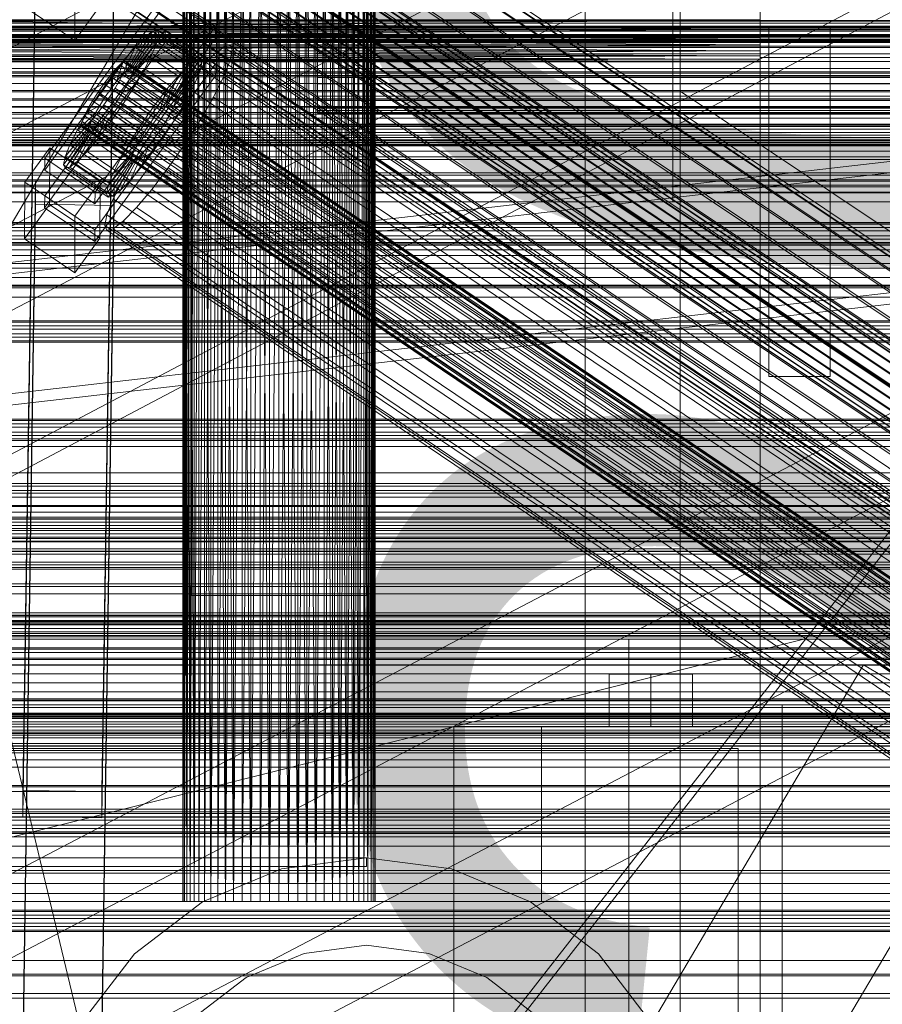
# Model space of a CAD drawing. Header units: millimetres. Extents: x -4738 to 65662, y -68080 to 6847.
# Tile 258 of 656: x -379 to -182, y -34084 to -33858. Entities that reach past the tile are written whole.
import ezdxf

# ---------------------------------------------------------------- set-up
doc = ezdxf.new("R2010")
doc.units = ezdxf.units.MM
for name, color, linetype, lineweight in [('COTAS_O', 1, 'Continuous', 0), ('frontal_briquetadora', 7, 'Continuous', 0), ('frontal_C01', 7, 'Continuous', 0), ('frontal_C02', 7, 'Continuous', 0), ('frontal_C03', 7, 'Continuous', 0), ('frontal_C10', 7, 'Continuous', 0), ('frontal_dosificador', 7, 'Continuous', 0), ('frontal_mezcladora', 7, 'Continuous', 0), ('frontal_secador', 7, 'Continuous', 0)]:
    doc.layers.add(name, color=color, linetype=linetype, lineweight=lineweight)
doc.dimstyles.new('R19_100', dxfattribs={"dimtxt": 250, "dimasz": 150, "dimexe": 150, "dimexo": 80, "dimgap": 100, "dimtad": 1, "dimtih": 1, "dimtoh": 1, "dimdsep": 46, "dimcen": 0.09, "dimadec": 0, "dimazin": 0, "dimtfac": 1, "dimtdec": 4, "dimtofl": 0, "dimtmove": 0, "dimatfit": 3, "dimfxl": 1, "dimtolj": 1, "dimtzin": 0, "dimarcsym": 0})

# ---------------------------------------------------------------- blocks, each defined once
blk = doc.blocks.new('DIM_R30_48')
at = {"layer": 'COTAS_O'}
for p, q in [((-1725, -33700), (-1575, -33655)), ((1725, -33700), (1575, -33655)), ((-1725, -34400), (-1725, -33700)), ((-1725, -33700), (1725, -33700)), ((-1725, -33700), (-1575, -33745)), ((1725, -33700), (1575, -33745)), ((1725, -34400), (1725, -33700))]:
    blk.add_line(p, q, dxfattribs=at)
blk.add_text('3450 O', height=250, dxfattribs=at).set_placement((0, -33600))
blk = doc.blocks.new('DIM_R30_51')
at = {"layer": 'COTAS_O'}
for p, q in [((-650, -33700), (50, -33700)), ((50, -33700), (5, -33850)), ((50, -34900), (50, -33700)), ((50, -33700), (95, -33850)), ((50, -34900), (5, -34750)), ((50, -34900), (95, -34750)), ((-650, -34900), (50, -34900))]:
    blk.add_line(p, q, dxfattribs=at)
blk.add_text('1200 O', height=250, rotation=90, dxfattribs=at).set_placement((-50, -34300))
blk = doc.blocks.new('DIM_R30_52')
at = {"layer": 'COTAS_O'}
for p, q in [((-650, -34200), (-500, -34155)), ((650, -34200), (500, -34155)), ((-650, -34900), (-650, -34200)), ((-650, -34200), (650, -34200)), ((-650, -34200), (-500, -34245)), ((650, -34200), (500, -34245)), ((650, -34900), (650, -34200))]:
    blk.add_line(p, q, dxfattribs=at)
blk.add_text('1300 O', height=250, dxfattribs=at).set_placement((0, -34100))

msp = doc.modelspace()

# ---------------------------------------------------------------- linework, layer by layer
at = {"layer": 'frontal_briquetadora'}
for p, q in [((-340, -33818), (-340, -33990)), ((-300, -33818), (-300, -33990)), ((-430, -33820), (-223.45, -34680)), ((-341.894, -33820), (-342, -34060)), ((-342, -33820), (-342, -34060)), ((-342, -33820), (-341.894, -34060)), ((-341.577, -33820), (-341.894, -34060)), ((-341.894, -33820), (-341.894, -34060)), ((-341.894, -33820), (-341.577, -34060)), ((-341.053, -33820), (-341.577, -34060)), ((-341.577, -33820), (-341.577, -34060)), ((-341.577, -33820), (-341.053, -34060)), ((-340.325, -33820), (-341.053, -34060)), ((-341.053, -33820), (-341.053, -34060)), ((-341.053, -33820), (-340.325, -34060)), ((-339.402, -33820), (-340.325, -34060)), ((-340.325, -33820), (-340.325, -34060)), ((-340.325, -33820), (-339.402, -34060)), ((-338.292, -33820), (-339.402, -34060)), ((-339.402, -33820), (-339.402, -34060)), ((-337.006, -33820), (-338.292, -34060)), ((-338.292, -33820), (-338.292, -34060)), ((-335.556, -33820), (-337.006, -34060)), ((-337.006, -33820), (-337.006, -34060)), ((-337.006, -33820), (-335.556, -34060)), ((-333.957, -33820), (-335.556, -34060)), ((-335.556, -33820), (-335.556, -34060)), ((-332.223, -33820), (-333.957, -34060)), ((-333.957, -34060), (-333.957, -33820)), ((-333.957, -33820), (-332.223, -34060)), ((-330.371, -33820), (-332.223, -34060)), ((-332.223, -34060), (-332.223, -33820)), ((-332.223, -33820), (-330.371, -34060)), ((-328.419, -33820), (-330.371, -34060)), ((-330.371, -34060), (-330.371, -33820)), ((-326.386, -33820), (-328.419, -34060)), ((-328.419, -34060), (-328.419, -33820)), ((-328.419, -33820), (-326.386, -34060)), ((-324.292, -33820), (-326.386, -34060)), ((-326.386, -34060), (-326.386, -33820)), ((-322.156, -33820), (-324.292, -34060)), ((-324.292, -34060), (-324.292, -33820)), ((-324.292, -33820), (-322.156, -34060)), ((-320, -33820), (-322.156, -34060)), ((-322.156, -34060), (-322.156, -33820)), ((-320, -34060), (-320, -33820)), ((-317.844, -33820), (-320, -34060)), ((-317.844, -34060), (-320, -33820)), ((-317.844, -33820), (-317.844, -34060)), ((-317.844, -34060), (-315.708, -33820)), ((-315.708, -34060), (-317.844, -33820)), ((-315.708, -33820), (-315.708, -34060)), ((-315.708, -34060), (-313.614, -33820)), ((-313.614, -34060), (-315.708, -33820)), ((-313.614, -33820), (-313.614, -34060)), ((-313.614, -34060), (-311.581, -33820)), ((-311.581, -34060), (-313.614, -33820)), ((-311.581, -33820), (-311.581, -34060)), ((-311.581, -34060), (-309.629, -33820)), ((-309.629, -33820), (-309.629, -34060)), ((-309.629, -34060), (-307.777, -33820)), ((-307.777, -34060), (-309.629, -33820)), ((-307.777, -33820), (-307.777, -34060)), ((-307.777, -34060), (-306.043, -33820)), ((-306.043, -34060), (-307.777, -33820)), ((-306.043, -33820), (-306.043, -34060)), ((-306.043, -34060), (-304.444, -33820)), ((-304.444, -34060), (-306.043, -33820)), ((-304.444, -33820), (-304.444, -34060)), ((-302.994, -33820), (-304.444, -34060)), ((-302.994, -34060), (-304.444, -33820)), ((-302.994, -33820), (-302.994, -34060)), ((-301.708, -33820), (-302.994, -34060)), ((-301.708, -34060), (-302.994, -33820)), ((-301.708, -33820), (-301.708, -34060)), ((-300.598, -33820), (-301.708, -34060)), ((-300.598, -33820), (-300.598, -34060)), ((-299.675, -33820), (-300.598, -34060)), ((-299.675, -34060), (-300.598, -33820)), ((-299.675, -33820), (-299.675, -34060)), ((-298.947, -33820), (-299.675, -34060)), ((-299.675, -33820), (-298.947, -34060)), ((-298.947, -33820), (-298.947, -34060)), ((-298.423, -33820), (-298.947, -34060)), ((-298.947, -33820), (-298.423, -34060)), ((-298.423, -33820), (-298.423, -34060)), ((-298.106, -33820), (-298.423, -34060)), ((-298.423, -33820), (-298.106, -34060)), ((-298.106, -33820), (-298.106, -34060)), ((-298, -33820), (-298.106, -34060)), ((-298, -33820), (-298, -34060)), ((-210, -33820), (-210, -34060)), ((-210, -34260), (-210, -33820)), ((-210, -34680), (-210, -33820)), ((-210, -33848.563), (-210, -33859.811)), ((-210, -33860.322), (-210, -33849.302)), ((-210, -33853.384), (-210, -34060)), ((-210, -33863.7), (-210, -33854.679)), ((-210, -33855.32), (-210, -33864.056)), ((-210, -33855.985), (-210, -33858.384)), ((-210, -34060), (-210, -33855.985)), ((-210, -33858.384), (-430, -33858.384)), ((-210, -33858.384), (-430, -33860.559)), ((-210, -33860.559), (-430, -33858.384)), ((-210, -33858.384), (-210, -33860.559)), ((-210, -34060), (-210, -33858.384)), ((-210, -33859.811), (-210, -33866.154)), ((-210, -33866.336), (-210, -33860.322)), ((-208, -33860), (-208, -33940)), ((-194, -33860), (-208, -33860)), ((-194, -33940), (-194, -33860)), ((-210, -33860.559), (-430, -33860.559)), ((-210, -33860.559), (-430, -33862.488)), ((-210, -33862.488), (-430, -33860.559)), ((-210, -33862.488), (-430, -33862.488)), ((-210, -33862.488), (-430, -33864.153)), ((-210, -33864.153), (-430, -33862.488)), ((-210, -33860.559), (-210, -33862.488)), ((-210, -33860.559), (-210, -34060)), ((-210, -33862.488), (-210, -33864.153)), ((-210, -33862.488), (-210, -34060)), ((-210, -33864.153), (-430, -33864.153)), ((-210, -33864.153), (-430, -33865.538)), ((-210, -33865.538), (-430, -33864.153)), ((-210, -33867.047), (-210, -33863.7)), ((-210, -33864.056), (-210, -33867.047)), ((-210, -33864.153), (-210, -33865.538)), ((-210, -33864.153), (-210, -34060)), ((-210, -33865.538), (-430, -33865.538)), ((-210, -33865.538), (-430, -33866.629)), ((-210, -33866.629), (-430, -33865.538)), ((-210, -33866.629), (-430, -33866.629)), ((-210, -33866.629), (-430, -33867.416)), ((-210, -33867.416), (-430, -33866.629)), ((-210, -33865.538), (-210, -33866.629)), ((-210, -33865.538), (-210, -34060)), ((-210, -33866.154), (-210, -33866.336)), ((-210, -33866.629), (-210, -33867.416)), ((-210, -33866.629), (-210, -34060)), ((-160, -33867.047), (-210, -33867.047)), ((-210, -33867.416), (-430, -33867.416)), ((-210, -33867.416), (-430, -33867.891)), ((-210, -33867.891), (-430, -33867.416)), ((-210, -33867.891), (-430, -33867.891)), ((-210, -33867.891), (-430, -33868.05)), ((-210, -33868.05), (-430, -33867.891)), ((-210, -33868.05), (-430, -33868.05)), ((-210, -33867.416), (-210, -33867.891)), ((-210, -33867.416), (-210, -34060)), ((-210, -33867.891), (-210, -33868.05)), ((-210, -33867.891), (-210, -34060)), ((-210, -33868.05), (-210, -34060)), ((-210, -33880.454), (-210, -33875.627)), ((-208, -33880.454), (-208, -33875.627)), ((-194, -33880.454), (-194, -33875.627)), ((-210, -33889.153), (-210, -33880.454)), ((-208, -33889.153), (-208, -33880.454)), ((-194, -33889.153), (-194, -33880.454)), ((-210, -33900), (-210, -33889.153)), ((-208, -33900), (-208, -33889.153)), ((-194, -33900), (-194, -33889.153)), ((-208, -33900), (-210, -33900)), ((-210, -33900), (-210, -33910.847)), ((-208, -33900), (-208, -33910.847)), ((184, -33900), (-194, -33900)), ((-194, -33900), (-194, -33910.847)), ((-210, -33910.847), (-210, -33919.546)), ((-208, -33910.847), (-208, -33919.546)), ((-194, -33910.847), (-194, -33919.546)), ((-210, -33919.546), (-210, -33924.373)), ((-208, -33919.546), (-208, -33924.373)), ((-194, -33919.546), (-194, -33924.373)), ((-208, -33940), (-194, -33940)), ((-338.019, -33990), (-340, -33990)), ((-332.47, -33990), (-338.019, -33990)), ((-324.45, -33990), (-332.47, -33990)), ((-315.55, -33990), (-324.45, -33990)), ((-307.53, -33990), (-315.55, -33990)), ((-301.981, -33990), (-307.53, -33990)), ((-300, -33990), (-301.981, -33990)), ((-210, -34060), (-430, -34060)), ((-335.556, -34060), (-430, -34060)), ((-430, -34060), (-333.957, -34060)), ((-337.006, -34060), (-430, -34060)), ((-338.292, -34060), (-430, -34060)), ((-430, -34060), (-332.223, -34060)), ((-339.402, -34060), (-430, -34060)), ((-430, -34060), (-330.371, -34060)), ((-340.325, -34060), (-430, -34060)), ((-430, -34060), (-328.419, -34060)), ((-341.053, -34060), (-430, -34060)), ((-430, -34060), (-326.386, -34060)), ((-430, -34060), (-324.292, -34060)), ((-341.577, -34060), (-430, -34060)), ((-341.894, -34060), (-430, -34060)), ((-430, -34060), (-322.156, -34060)), ((-342, -34060), (-430, -34060)), ((-430, -34060), (-320, -34060)), ((-342, -34060), (-341.894, -34060)), ((-341.894, -34060), (-341.577, -34060)), ((-341.577, -34060), (-341.053, -34060)), ((-341.053, -34060), (-340.325, -34060)), ((-340.325, -34060), (-339.402, -34060)), ((-339.402, -34060), (-338.292, -34060)), ((-338.292, -34060), (-337.006, -34060)), ((-337.006, -34060), (-335.556, -34060)), ((-335.556, -34060), (-333.957, -34060)), ((-333.957, -34060), (-332.223, -34060)), ((-332.223, -34060), (-330.371, -34060)), ((-330.371, -34060), (-328.419, -34060)), ((-328.419, -34060), (-326.386, -34060)), ((-326.386, -34060), (-324.292, -34060)), ((-324.292, -34060), (-322.156, -34060)), ((-322.156, -34060), (-320, -34060)), ((-210, -34060), (-320, -34060)), ((-317.844, -34060), (-320, -34060)), ((-315.708, -34060), (-317.844, -34060)), ((-317.844, -34060), (-210, -34060)), ((-313.614, -34060), (-315.708, -34060)), ((-315.708, -34060), (-210, -34060)), ((-311.581, -34060), (-313.614, -34060)), ((-313.614, -34060), (-210, -34060)), ((-309.629, -34060), (-311.581, -34060)), ((-311.581, -34060), (-210, -34060)), ((-307.777, -34060), (-309.629, -34060)), ((-309.629, -34060), (-210, -34060)), ((-306.043, -34060), (-307.777, -34060)), ((-307.777, -34060), (-210, -34060)), ((-304.444, -34060), (-306.043, -34060)), ((-306.043, -34060), (-210, -34060)), ((-302.994, -34060), (-304.444, -34060)), ((-304.444, -34060), (-210, -34060)), ((-301.708, -34060), (-302.994, -34060)), ((-302.994, -34060), (-210, -34060)), ((-300.598, -34060), (-301.708, -34060)), ((-301.708, -34060), (-210, -34060)), ((-210, -34060), (-300.598, -34060)), ((-299.675, -34060), (-300.598, -34060)), ((-210, -34060), (-299.675, -34060)), ((-298.947, -34060), (-299.675, -34060)), ((-210, -34060), (-298.947, -34060)), ((-298.423, -34060), (-298.947, -34060)), ((-210, -34060), (-298.423, -34060)), ((-298.106, -34060), (-298.423, -34060)), ((-210, -34060), (-298.106, -34060)), ((-298, -34060), (-298.106, -34060)), ((-210, -34060), (-298, -34060)), ((-210, -34060), (-210, -34490)), ((-210, -34260), (-210, -34060)), ((-210, -34060), (-210, -34496)), ((-210, -34060), (-210, -34305))]:
    msp.add_line(p, q, dxfattribs=at)
at = {"layer": 'frontal_C01'}
for p, q in [((-250, -33373.251), (-250, -35948.844)), ((-250, -35953.656), (-250, -33378.064)), ((-228.298, -33666.04), (-228.298, -33928.654)), ((-228.298, -33934.434), (-228.298, -33671.821)), ((-373.501, -33890.064), (-345.969, -33852.21)), ((-345.969, -33852.21), (-334.501, -33859.946)), ((-345.981, -33854.906), (-373.513, -33892.761)), ((-334.513, -33862.643), (-345.981, -33854.906)), ((-334.501, -33859.946), (-362.033, -33897.801)), ((-334.501, -33859.946), (-334.513, -33862.643)), ((980, -33862.304), (-980, -33862.304)), ((-373.539, -33898.692), (-346.008, -33860.838)), ((-354.71, -33869.828), (-350.645, -33862.346)), ((-353.892, -33869.203), (-348.918, -33861.025)), ((-353.378, -33869.079), (-347.835, -33860.764)), ((-353.205, -33869.465), (-347.47, -33861.579)), ((-350.645, -33862.346), (-352.899, -33864.635)), ((-348.918, -33861.025), (-350.645, -33862.346)), ((-350.645, -33862.346), (-340.816, -33868.977)), ((-347.835, -33860.764), (-348.918, -33861.025)), ((-348.918, -33861.025), (-339.088, -33867.656)), ((-347.847, -33863.416), (-347.47, -33861.579)), ((-347.835, -33860.764), (-338.005, -33867.395)), ((-347.47, -33861.579), (-347.835, -33860.764)), ((-347.47, -33861.579), (-337.64, -33868.21)), ((-346.02, -33863.534), (-346.008, -33860.838)), ((-346.008, -33860.838), (-334.539, -33868.574)), ((-346.02, -33863.534), (-373.551, -33901.388)), ((-362.045, -33900.497), (-334.513, -33862.643)), ((-355.777, -33870.913), (-352.899, -33864.635)), ((-352.899, -33864.635), (-355.525, -33867.737)), ((-353.384, -33870.335), (-347.847, -33863.416)), ((-352.899, -33864.635), (-343.069, -33871.266)), ((-348.941, -33866.148), (-347.847, -33863.416)), ((-347.847, -33863.416), (-338.017, -33870.047)), ((-334.551, -33871.27), (-346.02, -33863.534)), ((-332.629, -33864.633), (-334.938, -33866.398)), ((-331.181, -33864.284), (-332.629, -33864.633)), ((-332.629, -33864.633), (-148.32, -33988.968)), ((-330.692, -33865.373), (-331.181, -33864.284)), ((-331.181, -33864.284), (-146.872, -33988.618)), ((-353.902, -33871.63), (-348.941, -33866.148)), ((-350.678, -33869.59), (-348.941, -33866.148)), ((-348.941, -33866.148), (-339.111, -33872.779)), ((-334.938, -33866.398), (-337.95, -33869.458)), ((-334.938, -33866.398), (-150.629, -33990.733)), ((-331.197, -33867.828), (-330.692, -33865.373)), ((-330.692, -33865.373), (-146.383, -33989.708)), ((-334.539, -33868.574), (-362.071, -33906.429)), ((-355.525, -33867.737), (-358.345, -33871.44)), ((-356.348, -33868.723), (-357.415, -33869.808)), ((-357.021, -33872.382), (-355.525, -33867.737)), ((-355.53, -33868.098), (-356.348, -33868.723)), ((-356.348, -33868.723), (-142.549, -34012.952)), ((-355.541, -33870.524), (-355.022, -33869.23)), ((-355.017, -33867.974), (-355.53, -33868.098)), ((-355.53, -33868.098), (-141.731, -34012.326)), ((-355.525, -33867.737), (-345.695, -33874.368)), ((-355.022, -33869.23), (-354.844, -33868.36)), ((-355.022, -33869.23), (-141.224, -34013.458)), ((-354.844, -33868.36), (-355.017, -33867.974)), ((-355.017, -33867.974), (-141.218, -34012.202)), ((-354.844, -33868.36), (-141.045, -34012.589)), ((-354.71, -33869.828), (-353.892, -33869.203)), ((-353.892, -33869.203), (-353.378, -33869.079)), ((-344.062, -33875.834), (-353.892, -33869.203)), ((-343.549, -33875.71), (-353.378, -33869.079)), ((-353.378, -33869.079), (-353.205, -33869.465)), ((-340.816, -33868.977), (-344.88, -33876.46)), ((-339.088, -33867.656), (-344.062, -33875.834)), ((-338.005, -33867.395), (-343.549, -33875.71)), ((-337.64, -33868.21), (-343.376, -33876.097)), ((-343.069, -33871.266), (-340.816, -33868.977)), ((-340.816, -33868.977), (-339.088, -33867.656)), ((-339.088, -33867.656), (-338.005, -33867.395)), ((-337.64, -33868.21), (-338.017, -33870.047)), ((-338.005, -33867.395), (-337.64, -33868.21)), ((-334.539, -33868.574), (-334.551, -33871.27)), ((-332.659, -33871.481), (-331.197, -33867.828)), ((-331.197, -33867.828), (-146.887, -33992.163)), ((-362.083, -33909.125), (-334.551, -33871.27)), ((-358.345, -33871.44), (-361.166, -33875.493)), ((-358.659, -33871.277), (-359.995, -33873.031)), ((-357.415, -33869.808), (-358.659, -33871.277)), ((-358.659, -33871.277), (-144.861, -34015.505)), ((-358.345, -33871.44), (-358.357, -33874.137)), ((-348.515, -33878.072), (-358.345, -33871.44)), ((-357.415, -33869.808), (-143.617, -34014.036)), ((-357.021, -33872.382), (-355.777, -33870.913)), ((-356.363, -33872.155), (-355.541, -33870.524)), ((-355.777, -33870.913), (-354.71, -33869.828)), ((-345.947, -33877.544), (-355.777, -33870.913)), ((-355.541, -33870.524), (-141.742, -34014.753)), ((-354.725, -33873.26), (-350.678, -33869.59)), ((-344.88, -33876.46), (-354.71, -33869.828)), ((-353.384, -33870.335), (-353.902, -33871.63)), ((-353.205, -33869.465), (-353.384, -33870.335)), ((-343.554, -33876.967), (-353.384, -33870.335)), ((-343.376, -33876.097), (-353.205, -33869.465)), ((-352.938, -33873.508), (-350.678, -33869.59)), ((-350.678, -33869.59), (-340.848, -33876.221)), ((-343.069, -33871.266), (-345.947, -33877.544)), ((-345.695, -33874.368), (-343.069, -33871.266)), ((-338.017, -33870.047), (-343.554, -33876.967)), ((-337.95, -33869.458), (-341.461, -33873.605)), ((-338.017, -33870.047), (-339.111, -33872.779)), ((-337.95, -33869.458), (-153.641, -33993.793)), ((-334.981, -33876.083), (-332.659, -33871.481)), ((-332.659, -33871.481), (-148.35, -33995.816)), ((-359.995, -33873.031), (-361.332, -33874.951)), ((-146.196, -34017.26), (-359.995, -33873.031)), ((-358.357, -33874.137), (-357.021, -33872.382)), ((-357.434, -33874.011), (-356.363, -33872.155)), ((-347.191, -33879.013), (-357.021, -33872.382)), ((-356.363, -33872.155), (-142.565, -34016.383)), ((-354.725, -33873.26), (-355.796, -33875.116)), ((-355.796, -33875.116), (-352.938, -33873.508)), ((-355.569, -33877.633), (-352.938, -33873.508)), ((-353.902, -33871.63), (-354.725, -33873.26)), ((-344.895, -33879.891), (-354.725, -33873.26)), ((-344.073, -33878.261), (-353.902, -33871.63)), ((-352.938, -33873.508), (-343.108, -33880.139)), ((-341.461, -33873.605), (-345.231, -33878.556)), ((-339.111, -33872.779), (-344.073, -33878.261)), ((-341.461, -33873.605), (-157.152, -33997.94)), ((-339.111, -33872.779), (-340.848, -33876.221)), ((-361.166, -33875.493), (-363.797, -33879.619)), ((-361.332, -33874.951), (-362.578, -33876.905)), ((-361.332, -33874.951), (-147.533, -34019.179)), ((-359.693, -33876.056), (-361.166, -33875.493)), ((-361.166, -33875.493), (-351.336, -33882.124)), ((-360.939, -33878.011), (-359.693, -33876.056)), ((-360.017, -33877.884), (-358.68, -33875.965)), ((-359.693, -33876.056), (-358.357, -33874.137)), ((-349.863, -33882.687), (-359.693, -33876.056)), ((-358.68, -33875.965), (-357.434, -33874.011)), ((-358.68, -33875.965), (-144.881, -34020.193)), ((-358.357, -33874.137), (-348.527, -33880.768)), ((-357.434, -33874.011), (-143.635, -34018.239)), ((-355.796, -33875.116), (-357.042, -33877.07)), ((-345.966, -33881.747), (-355.796, -33875.116)), ((-348.515, -33878.072), (-345.695, -33874.368)), ((-345.695, -33874.368), (-347.191, -33879.013)), ((-344.062, -33875.834), (-344.88, -33876.46)), ((-343.549, -33875.71), (-344.062, -33875.834)), ((-343.376, -33876.097), (-343.549, -33875.71)), ((-338.003, -33881.32), (-334.981, -33876.083)), ((-334.981, -33876.083), (-150.672, -34000.418)), ((-360.939, -33878.011), (-363.797, -33879.619)), ((-362.578, -33876.905), (-363.648, -33878.761)), ((-362.578, -33876.905), (-148.779, -34021.134)), ((-362.01, -33879.866), (-360.939, -33878.011)), ((-361.352, -33879.639), (-360.017, -33877.884)), ((-351.109, -33884.642), (-360.939, -33878.011)), ((-360.017, -33877.884), (-146.218, -34022.113)), ((-358.39, -33881.686), (-355.569, -33877.633)), ((-357.042, -33877.07), (-358.378, -33878.99)), ((-357.042, -33877.07), (-355.569, -33877.633)), ((-347.212, -33883.701), (-357.042, -33877.07)), ((-355.569, -33877.633), (-345.739, -33884.264)), ((-351.336, -33882.124), (-348.515, -33878.072)), ((-348.527, -33880.768), (-348.515, -33878.072)), ((-345.947, -33877.544), (-347.191, -33879.013)), ((-344.88, -33876.46), (-345.947, -33877.544)), ((-340.848, -33876.221), (-344.895, -33879.891)), ((-344.895, -33879.891), (-344.073, -33878.261)), ((-344.073, -33878.261), (-343.554, -33876.967)), ((-343.554, -33876.967), (-343.376, -33876.097)), ((-340.848, -33876.221), (-343.108, -33880.139)), ((-363.797, -33879.619), (-366.057, -33883.536)), ((-362.01, -33879.866), (-366.057, -33883.536)), ((-364.471, -33880.391), (-364.989, -33881.686)), ((-363.648, -33878.761), (-364.471, -33880.391)), ((-364.471, -33880.391), (-150.672, -34024.62)), ((-363.797, -33879.619), (-353.967, -33886.25)), ((-363.648, -33878.761), (-149.85, -34022.989)), ((-362.833, -33881.497), (-362.01, -33879.866)), ((-362.596, -33881.108), (-361.352, -33879.639)), ((-352.18, -33886.497), (-362.01, -33879.866)), ((-361.352, -33879.639), (-147.554, -34023.867)), ((-358.378, -33878.99), (-359.714, -33880.744)), ((-358.378, -33878.99), (-358.39, -33881.686)), ((-348.548, -33885.621), (-358.378, -33878.99)), ((-345.231, -33878.556), (-349.002, -33883.974)), ((-347.191, -33879.013), (-348.527, -33880.768)), ((-345.966, -33881.747), (-344.895, -33879.891)), ((-343.108, -33880.139), (-345.966, -33881.747)), ((-343.108, -33880.139), (-345.739, -33884.264)), ((-160.922, -34002.891), (-345.231, -33878.556)), ((-363.351, -33882.791), (-368.888, -33889.711)), ((-362.833, -33881.497), (-367.794, -33886.978)), ((-364.989, -33881.686), (-365.168, -33882.556)), ((-365.168, -33882.556), (-364.995, -33882.942)), ((-365.168, -33882.556), (-151.369, -34026.784)), ((-364.995, -33882.942), (-364.482, -33882.818)), ((-364.989, -33881.686), (-151.191, -34025.914)), ((-364.482, -33882.818), (-363.664, -33882.193)), ((-364.482, -33882.818), (-150.683, -34027.046)), ((-360.958, -33882.213), (-363.836, -33888.492)), ((-363.664, -33882.193), (-362.596, -33881.108)), ((-363.664, -33882.193), (-149.865, -34026.421)), ((-363.53, -33883.661), (-363.351, -33882.791)), ((-363.351, -33882.791), (-362.833, -33881.497)), ((-353.521, -33889.422), (-363.351, -33882.791)), ((-353.003, -33888.128), (-362.833, -33881.497)), ((-362.596, -33881.108), (-148.798, -34025.337)), ((-360.958, -33882.213), (-362.025, -33883.298)), ((-359.714, -33880.744), (-361.21, -33885.389)), ((-361.21, -33885.389), (-358.39, -33881.686)), ((-359.714, -33880.744), (-360.958, -33882.213)), ((-351.128, -33888.845), (-360.958, -33882.213)), ((-349.884, -33887.375), (-359.714, -33880.744)), ((-358.39, -33881.686), (-348.56, -33888.317)), ((-353.967, -33886.25), (-351.336, -33882.124)), ((-351.336, -33882.124), (-349.863, -33882.687)), ((-349.863, -33882.687), (-351.109, -33884.642)), ((-348.527, -33880.768), (-349.863, -33882.687)), ((-347.212, -33883.701), (-345.966, -33881.747)), ((-341.52, -33886.835), (-338.003, -33881.32)), ((-338.003, -33881.32), (-153.694, -34005.655)), ((-363.53, -33883.661), (-369.265, -33891.547)), ((-363.357, -33884.047), (-368.9, -33892.362)), ((-362.843, -33883.923), (-367.817, -33892.101)), ((-366.057, -33883.536), (-367.794, -33886.978)), ((-362.025, -33883.298), (-366.09, -33890.781)), ((-366.057, -33883.536), (-356.228, -33890.167)), ((-364.995, -33882.942), (-151.196, -34027.17)), ((-363.357, -33884.047), (-363.53, -33883.661)), ((-353.7, -33890.292), (-363.53, -33883.661)), ((-362.843, -33883.923), (-363.357, -33884.047)), ((-353.527, -33890.678), (-363.357, -33884.047)), ((-362.025, -33883.298), (-362.843, -33883.923)), ((-353.014, -33890.554), (-362.843, -33883.923)), ((-352.196, -33889.929), (-362.025, -33883.298)), ((-353.967, -33886.25), (-351.109, -33884.642)), ((-349.002, -33883.974), (-352.519, -33889.49)), ((-351.109, -33884.642), (-352.18, -33886.497)), ((-349.002, -33883.974), (-164.693, -34008.309)), ((-345.739, -33884.264), (-348.56, -33888.317)), ((-348.548, -33885.621), (-347.212, -33883.701)), ((-345.739, -33884.264), (-347.212, -33883.701)), ((-367.794, -33886.978), (-368.888, -33889.711)), ((-367.794, -33886.978), (-357.964, -33893.61)), ((-363.836, -33888.492), (-361.21, -33885.389)), ((-361.21, -33885.389), (-351.38, -33892.021)), ((-356.228, -33890.167), (-353.967, -33886.25)), ((-356.228, -33890.167), (-352.18, -33886.497)), ((-352.18, -33886.497), (-353.003, -33888.128)), ((-349.884, -33887.375), (-348.548, -33885.621)), ((-348.56, -33888.317), (-348.548, -33885.621)), ((-345.291, -33892.253), (-341.52, -33886.835)), ((-341.52, -33886.835), (-157.211, -34011.17)), ((-378.086, -33895.565), (-372.35, -33887.678)), ((-372.408, -33900.62), (-372.35, -33887.678)), ((-372.35, -33887.678), (-360.882, -33895.415)), ((-366.09, -33890.781), (-363.836, -33888.492)), ((-363.836, -33888.492), (-354.006, -33895.123)), ((-359.058, -33896.342), (-353.521, -33889.422)), ((-357.964, -33893.61), (-353.003, -33888.128)), ((-352.519, -33889.49), (-355.541, -33894.727)), ((-354.006, -33895.123), (-351.128, -33888.845)), ((-353.521, -33889.422), (-353.7, -33890.292)), ((-353.003, -33888.128), (-353.521, -33889.422)), ((-352.519, -33889.49), (-168.21, -34013.824)), ((-352.196, -33889.929), (-351.128, -33888.845)), ((-351.38, -33892.021), (-349.884, -33887.375)), ((-348.56, -33888.317), (-351.38, -33892.021)), ((-351.128, -33888.845), (-349.884, -33887.375)), ((-373.501, -33890.064), (-373.513, -33892.761)), ((-362.033, -33897.801), (-373.501, -33890.064)), ((-368.888, -33889.711), (-369.265, -33891.547)), ((-369.265, -33891.547), (-368.9, -33892.362)), ((-369.265, -33891.547), (-359.436, -33898.178)), ((-368.888, -33889.711), (-359.058, -33896.342)), ((-367.817, -33892.101), (-366.09, -33890.781)), ((-366.09, -33890.781), (-356.26, -33897.412)), ((-359.436, -33898.178), (-353.7, -33890.292)), ((-359.07, -33898.994), (-353.527, -33890.678)), ((-357.987, -33898.732), (-353.014, -33890.554)), ((-357.964, -33893.61), (-356.228, -33890.167)), ((-356.26, -33897.412), (-352.196, -33889.929)), ((-353.7, -33890.292), (-353.527, -33890.678)), ((-353.527, -33890.678), (-353.014, -33890.554)), ((-353.014, -33890.554), (-352.196, -33889.929)), ((-373.513, -33892.761), (-362.045, -33900.497)), ((-368.9, -33892.362), (-367.817, -33892.101)), ((-368.9, -33892.362), (-359.07, -33898.994)), ((-367.817, -33892.101), (-357.987, -33898.732)), ((-359.058, -33896.342), (-357.964, -33893.61)), ((-351.38, -33892.021), (-354.006, -33895.123)), ((-349.061, -33897.204), (-345.291, -33892.253)), ((-345.291, -33892.253), (-160.982, -34016.588)), ((-378.512, -34090.309), (-375.644, -33895.198)), ((-378.086, -33895.565), (-378.143, -33908.506)), ((-366.618, -33903.301), (-378.086, -33895.565)), ((-375.644, -33900.591), (-375.644, -33895.198)), ((-375.644, -33895.198), (-357.646, -33895.444)), ((-360.882, -33895.415), (-366.618, -33903.301)), ((-360.882, -33895.415), (-360.939, -33908.356)), ((-357.646, -33895.444), (-360.514, -34090.554)), ((-359.436, -33898.178), (-359.058, -33896.342)), ((-355.541, -33894.727), (-357.863, -33899.328)), ((-357.646, -33895.444), (-357.646, -33900.836)), ((-354.006, -33895.123), (-356.26, -33897.412)), ((-355.541, -33894.727), (-171.232, -34019.061)), ((-362.045, -33900.497), (-362.033, -33897.801)), ((-359.07, -33898.994), (-359.436, -33898.178)), ((-356.26, -33897.412), (-357.987, -33898.732)), ((-352.572, -33901.351), (-349.061, -33897.204)), ((-349.061, -33897.204), (-164.752, -34021.539)), ((-378.512, -34095.702), (-375.644, -33900.591)), ((-372.408, -33900.62), (-378.143, -33908.506)), ((-357.646, -33900.836), (-375.644, -33900.591)), ((-373.539, -33898.692), (-373.551, -33901.388)), ((-362.071, -33906.429), (-373.539, -33898.692)), ((-360.939, -33908.356), (-372.408, -33900.62)), ((-360.514, -34095.947), (-357.646, -33900.836)), ((-357.863, -33899.328), (-359.326, -33902.981)), ((-357.987, -33898.732), (-359.07, -33898.994)), ((-357.863, -33899.328), (-173.554, -34023.663)), ((-373.551, -33901.388), (-362.083, -33909.125)), ((-359.326, -33902.981), (-359.83, -33905.436)), ((-359.326, -33902.981), (-175.016, -34027.316)), ((-355.584, -33904.411), (-352.572, -33901.351)), ((-352.572, -33901.351), (-168.263, -34025.686)), ((-366.675, -33916.243), (-366.618, -33903.301)), ((-357.893, -33906.176), (-355.584, -33904.411)), ((-355.584, -33904.411), (-171.275, -34028.746)), ((-362.083, -33909.125), (-362.071, -33906.429)), ((-359.83, -33905.436), (-359.341, -33906.526)), ((-359.83, -33905.436), (-175.521, -34029.771)), ((-359.341, -33906.526), (-357.893, -33906.176)), ((-359.341, -33906.526), (-175.032, -34030.861)), ((-357.893, -33906.176), (-173.584, -34030.511)), ((-378.143, -33908.506), (-366.675, -33916.243)), ((-366.675, -33916.243), (-360.939, -33908.356)), ((980, -33912.304), (-980, -33912.304)), ((980, -33917.304), (-980, -33917.304)), ((-130, -33994.965), (-228.298, -33928.654)), ((-228.298, -33928.654), (-228.298, -34191.267)), ((-228.298, -33928.654), (-228.298, -33934.434)), ((-228.298, -34197.047), (-228.298, -33934.434)), ((-228.298, -33934.434), (-130, -34000.746)), ((-450, -34013.679), (450, -34013.679)), ((450, -34024.464), (-450, -34024.464)), ((450, -34047.383), (-450, -34047.383)), ((-450, -34058.168), (450, -34058.168))]:
    msp.add_line(p, q, dxfattribs=at)
at = {"layer": 'frontal_C02'}
for p, q in [((-250, -32921.727), (-250, -35767.183)), ((-250, -35771.953), (-250, -32926.497)), ((-413.642, -33960.038), (-153.642, -33520.038)), ((-228.298, -33584.212), (-228.298, -33874.707)), ((-228.298, -33880.437), (-228.298, -33589.943)), ((-331.181, -33810.695), (-146.872, -33933.95)), ((-334.938, -33812.44), (-150.629, -33935.695)), ((-332.629, -33810.853), (-148.32, -33934.108)), ((-330.692, -33811.978), (-146.383, -33935.233)), ((-356.348, -33815.102), (-142.549, -33958.077)), ((-355.53, -33814.539), (-141.731, -33957.515)), ((-355.017, -33814.483), (-141.218, -33957.459)), ((-354.844, -33814.938), (-141.045, -33957.913)), ((-331.197, -33814.614), (-146.887, -33937.869)), ((-357.415, -33816.133), (-143.617, -33959.108)), ((-355.541, -33817.222), (-141.742, -33960.197)), ((-355.022, -33815.872), (-141.224, -33958.847)), ((-337.95, -33815.35), (-153.641, -33938.604)), ((-146.196, -33962.266), (-359.995, -33819.291)), ((-358.659, -33817.561), (-144.861, -33960.537)), ((-356.363, -33818.895), (-142.565, -33961.871)), ((-341.461, -33819.382), (-157.152, -33942.637)), ((-332.659, -33818.423), (-148.35, -33941.678)), ((-361.332, -33821.203), (-147.533, -33964.178)), ((-357.434, -33820.779), (-143.635, -33963.754)), ((-362.578, -33823.168), (-148.779, -33966.143)), ((-358.68, -33822.743), (-144.881, -33965.719)), ((-160.922, -33947.518), (-345.231, -33824.263)), ((-334.981, -33823.147), (-150.672, -33946.401)), ((-363.648, -33825.051), (-149.85, -33968.027)), ((-361.352, -33826.385), (-147.554, -33969.361)), ((-360.017, -33824.656), (-146.218, -33967.631)), ((-364.989, -33828.075), (-151.191, -33971.05)), ((-364.471, -33826.725), (-150.672, -33969.7)), ((-362.596, -33827.814), (-148.798, -33970.789)), ((-338.003, -33828.462), (-153.694, -33951.717)), ((-365.168, -33829.009), (-151.369, -33971.984)), ((-364.995, -33829.463), (-151.196, -33972.439)), ((-364.482, -33829.407), (-150.683, -33972.383)), ((-363.664, -33828.845), (-149.865, -33971.82)), ((-349.002, -33829.66), (-164.693, -33952.915)), ((-352.519, -33835.205), (-168.21, -33958.46)), ((-341.52, -33834.007), (-157.211, -33957.262)), ((-345.291, -33839.404), (-160.982, -33962.659)), ((-378.512, -34034.638), (-375.644, -33841.233)), ((-357.646, -33841.476), (-360.514, -34034.881)), ((-355.541, -33840.521), (-171.232, -33963.775)), ((-349.061, -33844.285), (-164.752, -33967.54)), ((-357.863, -33845.244), (-173.554, -33968.499)), ((-378.512, -34040.599), (-375.644, -33847.194)), ((-366.675, -33863.14), (-366.618, -33848.834)), ((-360.514, -34040.842), (-357.646, -33847.437)), ((-359.326, -33849.053), (-175.016, -33972.308)), ((-352.572, -33848.318), (-168.263, -33971.572)), ((-355.584, -33851.227), (-171.275, -33974.481)), ((-359.83, -33851.689), (-175.521, -33974.944)), ((-359.341, -33852.972), (-175.032, -33976.227)), ((-357.893, -33852.814), (-173.584, -33976.069)), ((-311.15, -33853.336), (-311.15, -33859.94)), ((-378.143, -33855.471), (-366.675, -33863.14)), ((-366.675, -33863.14), (-360.939, -33855.323)), ((-311.15, -33861.944), (-311.15, -33855.411)), ((-440, -33858.551), (440, -33858.551)), ((-440, -33859.188), (440, -33859.188)), ((-311.15, -33859.94), (-311.15, -33866.164)), ((-311.15, -33859.94), (311.15, -33859.94)), ((-440, -33860.472), (440, -33860.472)), ((-440, -33860.992), (440, -33860.992)), ((-440, -33861.977), (440, -33861.977)), ((-440, -33862.345), (440, -33862.345)), ((-311.15, -33867.961), (-311.15, -33861.944)), ((-311.15, -33861.944), (311.15, -33861.944)), ((-440, -33862.964), (440, -33862.964)), ((-440, -33863.155), (440, -33863.155)), ((-440, -33863.366), (440, -33863.366)), ((-311.15, -33866.164), (-311.15, -33871.585)), ((-311.15, -33866.164), (311.15, -33866.164)), ((-311.15, -33873.052), (-311.15, -33867.961)), ((-311.15, -33867.961), (311.15, -33867.961)), ((-311.15, -33871.585), (-311.15, -33875.833)), ((-311.15, -33871.585), (311.15, -33871.585)), ((-311.15, -33876.871), (-311.15, -33873.052)), ((-311.15, -33873.052), (311.15, -33873.052)), ((-311.15, -33875.833), (-311.15, -33878.619)), ((-311.15, -33875.833), (311.15, -33875.833)), ((-130, -33940.443), (-228.298, -33874.707)), ((-228.298, -33874.707), (-228.298, -34165.201)), ((-228.298, -33874.707), (-228.298, -33880.437)), ((-450, -33876.51), (450, -33876.51)), ((-311.15, -33879.156), (-311.15, -33876.871)), ((-311.15, -33876.871), (311.15, -33876.871)), ((-311.15, -33878.619), (-311.15, -33879.752)), ((-311.15, -33878.619), (311.15, -33878.619)), ((-311.15, -33879.752), (-311.15, -33879.156)), ((-311.15, -33879.156), (311.15, -33879.156)), ((-311.15, -33879.752), (311.15, -33879.752)), ((-228.298, -34170.932), (-228.298, -33880.437)), ((-228.298, -33880.437), (-130, -33946.173)), ((450, -33888.432), (-450, -33888.432)), ((450, -33909.919), (-450, -33909.919)), ((-450, -33921.841), (450, -33921.841)), ((430, -33967.57), (-430, -33967.57)), ((430, -33972.57), (-430, -33972.57)), ((-446.358, -34445.904), (-186.358, -34005.904)), ((-186.358, -34005.904), (-153.642, -34025.236)), ((430, -34022.57), (-430, -34022.57)), ((-413.642, -34465.236), (-153.642, -34025.236)), ((430, -34027.57), (-430, -34027.57)), ((-425, -34029.285), (425, -34029.285)), ((-360.514, -34034.881), (-378.512, -34034.638)), ((-378.512, -34034.638), (-378.512, -34040.599)), ((-360.514, -34040.842), (-360.514, -34034.881)), ((425, -34040.739), (-425, -34040.739)), ((-378.512, -34040.599), (-360.514, -34040.842)), ((425, -34044.426), (-425, -34044.426)), ((-425, -34055.88), (425, -34055.88))]:
    msp.add_line(p, q, dxfattribs=at)
at = {"layer": 'frontal_C03'}
for p, q in [((1496, -33858.718), (-1496, -33858.718)), ((1496, -33859.984), (-1496, -33859.984)), ((1496, -33860.101), (-1496, -33860.101)), ((1250, -33859.864), (-1250, -33859.864)), ((1250, -33860.181), (-1250, -33860.181)), ((1250, -33860.974), (-1250, -33860.974)), ((-1250, -33861.739), (1250, -33861.739)), ((1250, -33862.042), (-1250, -33862.042)), ((1250, -33862.862), (-1250, -33862.862)), ((1250, -33863.495), (-1250, -33863.495)), ((1250, -33863.626), (-1250, -33863.626)), ((1250, -33864.42), (-1250, -33864.42)), ((1250, -33864.736), (-1250, -33864.736)), ((1250, -33864.749), (-1250, -33864.749)), ((1250, -33869.528), (-1250, -33869.528)), ((1250, -33870.598), (-1250, -33870.598)), ((1250, -33871.133), (-1250, -33871.133)), ((1250, -33871.435), (-1250, -33871.435)), ((1250, -33874.601), (-1250, -33874.601)), ((1250, -33874.895), (-1250, -33874.895)), ((1496, -33878.238), (-1496, -33878.238)), ((1496, -33878.356), (-1496, -33878.356)), ((1496, -33879.622), (-1496, -33879.622)), ((1496, -33879.957), (-1496, -33879.957)), ((1496, -33882.297), (-1496, -33882.297)), ((1496, -33882.798), (-1496, -33882.798)), ((-1250, -33880.914), (1250, -33880.914)), ((1250, -33882.322), (-1250, -33882.322)), ((1250, -33882.638), (-1250, -33882.638)), ((1250, -33882.807), (-1250, -33882.807)), ((1250, -33883.432), (-1250, -33883.432)), ((-1250, -33884.196), (1250, -33884.196)), ((-1496, -33885.855), (1496, -33885.855)), ((1496, -33886.446), (-1496, -33886.446)), ((1250, -33885.319), (-1250, -33885.319)), ((1250, -33886.083), (-1250, -33886.083)), ((1250, -33886.877), (-1250, -33886.877)), ((1250, -33887.194), (-1250, -33887.194)), ((1496, -33889.755), (-1496, -33889.755)), ((1496, -33890.346), (-1496, -33890.346)), ((1496, -33893.403), (-1496, -33893.403)), ((1496, -33893.905), (-1496, -33893.905)), ((1250, -33893.394), (-1250, -33893.394)), ((1496, -33896.244), (-1496, -33896.244)), ((1250, -33895.287), (-1250, -33895.287)), ((1496, -33896.579), (-1496, -33896.579)), ((1496, -33897.845), (-1496, -33897.845)), ((1496, -33897.963), (-1496, -33897.963)), ((1250, -33904.779), (-1250, -33904.779)), ((1250, -33905.068), (-1250, -33905.068)), ((1250, -33905.096), (-1250, -33905.096)), ((1250, -33905.89), (-1250, -33905.89)), ((-1250, -33906.654), (1250, -33906.654)), ((1250, -33906.673), (-1250, -33906.673)), ((1250, -33907.777), (-1250, -33907.777)), ((1250, -33908.541), (-1250, -33908.541)), ((1250, -33909.335), (-1250, -33909.335)), ((1250, -33909.652), (-1250, -33909.652)), ((1250, -33914.159), (-1250, -33914.159)), ((1250, -33915.232), (-1250, -33915.232)), ((1250, -33919.283), (-1250, -33919.283)), ((1250, -33919.66), (-1250, -33919.66)), ((1250, -33927.237), (-1250, -33927.237)), ((1250, -33927.553), (-1250, -33927.553)), ((1250, -33928.347), (-1250, -33928.347)), ((-1250, -33929.112), (1250, -33929.112)), ((1250, -33930.234), (-1250, -33930.234)), ((1250, -33930.999), (-1250, -33930.999)), ((1250, -33931.793), (-1250, -33931.793)), ((1250, -33932.109), (-1250, -33932.109)), ((1250, -33949.694), (-1250, -33949.694)), ((1250, -33950.011), (-1250, -33950.011)), ((1250, -33950.805), (-1250, -33950.805)), ((-1250, -33951.569), (1250, -33951.569)), ((1250, -33952.692), (-1250, -33952.692)), ((1250, -33953.456), (-1250, -33953.456)), ((1250, -33954.25), (-1250, -33954.25)), ((1250, -33954.567), (-1250, -33954.567)), ((1250, -33972.152), (-1250, -33972.152)), ((1250, -33972.469), (-1250, -33972.469)), ((1250, -33973.263), (-1250, -33973.263)), ((-1250, -33974.027), (1250, -33974.027)), ((1250, -33975.15), (-1250, -33975.15)), ((1250, -33975.914), (-1250, -33975.914)), ((1250, -33976.708), (-1250, -33976.708)), ((1250, -33977.024), (-1250, -33977.024)), ((1250, -33994.61), (-1250, -33994.61)), ((1250, -33994.926), (-1250, -33994.926)), ((1250, -33995.72), (-1250, -33995.72)), ((-1250, -33996.484), (1250, -33996.484)), ((1250, -33997.607), (-1250, -33997.607)), ((1250, -33998.371), (-1250, -33998.371)), ((1250, -33999.165), (-1250, -33999.165)), ((1250, -33999.482), (-1250, -33999.482)), ((1250, -34017.067), (-1250, -34017.067)), ((1250, -34017.384), (-1250, -34017.384)), ((1250, -34018.178), (-1250, -34018.178)), ((-1250, -34018.942), (1250, -34018.942)), ((1250, -34020.065), (-1250, -34020.065)), ((1250, -34020.829), (-1250, -34020.829)), ((1250, -34021.623), (-1250, -34021.623)), ((1250, -34021.94), (-1250, -34021.94)), ((1250, -34039.525), (-1250, -34039.525)), ((1250, -34039.842), (-1250, -34039.842)), ((1250, -34040.636), (-1250, -34040.636)), ((-1250, -34041.4), (1250, -34041.4)), ((1250, -34042.523), (-1250, -34042.523)), ((1250, -34043.287), (-1250, -34043.287)), ((1250, -34044.081), (-1250, -34044.081)), ((1250, -34044.397), (-1250, -34044.397)), ((1250, -34061.983), (-1250, -34061.983)), ((1250, -34062.299), (-1250, -34062.299)), ((1250, -34063.093), (-1250, -34063.093)), ((-1250, -34063.857), (1250, -34063.857)), ((1250, -34064.98), (-1250, -34064.98)), ((1250, -34065.744), (-1250, -34065.744)), ((1250, -34066.538), (-1250, -34066.538)), ((1250, -34066.855), (-1250, -34066.855)), ((1250, -34076.626), (-1250, -34076.626)), ((1250, -34077.003), (-1250, -34077.003)), ((1250, -34081.054), (-1250, -34081.054)), ((1250, -34082.127), (-1250, -34082.127))]:
    msp.add_line(p, q, dxfattribs=at)
at = {"layer": 'frontal_C10'}
for p, q in [((-28.259, -33679.922), (-487.638, -33920.495)), ((-450.818, -33920.495), (8.561, -33679.922)), ((-484.505, -33959.683), (-25.125, -33719.11)), ((-447.685, -33959.683), (11.695, -33719.11)), ((19.331, -33746.29), (-3989.39, -35862.156)), ((-3988.995, -35867.053), (19.726, -33751.187)), ((-765.546, -33860.713), (62.902, -33860.713)), ((-13.767, -33861.166), (-473.146, -34101.739)), ((-436.326, -34101.739), (23.053, -33861.166)), ((-5.167, -33870.674), (-479.43, -33925.104)), ((-456.418, -33925.104), (17.845, -33870.674)), ((32.276, -33876.751), (-796.171, -33876.751)), ((-811.484, -33884.77), (16.964, -33884.77)), ((-747.491, -33886.983), (80.956, -33886.983)), ((65.643, -33895.002), (-762.804, -33895.002)), ((-478.905, -33955.074), (-4.642, -33900.644)), ((-455.893, -33955.074), (18.371, -33900.644)), ((-793.429, -33911.04), (35.018, -33911.04)), ((-469.229, -34150.724), (-9.85, -33910.151)), ((-432.409, -34150.724), (26.97, -33910.151)), ((19.705, -33919.059), (-808.742, -33919.059)), ((-1690.23, -33964.44), (758.292, -33964.44)), ((781.737, -33964.44), (-1666.785, -33964.44)), ((-1690.23, -33969.44), (758.292, -33969.44)), ((-1679.485, -33969.44), (769.038, -33969.44)), ((770.992, -33969.44), (-1677.531, -33969.44)), ((-1666.785, -33969.44), (781.737, -33969.44)), ((-1690.23, -34019.44), (758.292, -34019.44)), ((-1679.485, -34019.44), (769.038, -34019.44)), ((-1677.531, -34019.44), (770.992, -34019.44)), ((781.737, -34019.44), (-1666.785, -34019.44)), ((-1690.23, -34024.44), (758.292, -34024.44)), ((-1666.785, -34024.44), (781.737, -34024.44))]:
    msp.add_line(p, q, dxfattribs=at)
at = {"layer": 'frontal_dosificador'}
for p, q in [((-230, -33900), (-230, -32340)), ((-150, -33900), (-1850, -33900)), ((-170, -33900), (-230, -33900)), ((-150, -34000), (-1850, -34000)), ((-1200, -34250), (-200, -34000)), ((-200, -34000), (-1200, -34000)), ((0, -34000), (-240, -34000)), ((-240, -34225), (-240, -34000)), ((-240, -34015), (-240, -34000)), ((-205, -34015), (-555, -34015)), ((0, -34015), (-240, -34015)), ((-205, -34335), (-205, -34015)), ((-215, -34025), (-385, -34025)), ((-215, -34110), (-215, -34025)), ((-300, -34050), (-1700, -34050)), ((-300, -34050), (-319.411, -34052.556)), ((-280.589, -34052.556), (-300, -34050)), ((-300, -34052), (-300, -34050)), ((-300, -34052), (-1700, -34052)), ((-319.411, -34052.556), (-337.5, -34060.048)), ((-262.5, -34060.048), (-280.589, -34052.556)), ((-337.5, -34060.048), (-353.033, -34071.967)), ((-246.967, -34071.967), (-262.5, -34060.048)), ((-314.235, -34071.874), (-327.5, -34077.369)), ((-300, -34070), (-314.235, -34071.874)), ((-285.765, -34071.874), (-300, -34070)), ((-272.5, -34077.369), (-285.765, -34071.874)), ((-353.033, -34071.967), (-364.952, -34087.5)), ((-235.048, -34087.5), (-246.967, -34071.967)), ((-327.5, -34077.369), (-338.891, -34086.109)), ((-261.109, -34086.109), (-272.5, -34077.369))]:
    msp.add_line(p, q, dxfattribs=at)
at = {"layer": 'frontal_mezcladora'}
for p, q in [((-235, -34008), (-244.526, -34008)), ((-244.526, -34020), (-244.526, -34008)), ((-235, -34008), (-225.474, -34008)), ((-235, -34008), (-235, -34020)), ((-225.474, -34020), (-225.474, -34008)), ((-280, -34020), (280, -34020)), ((-280, -34450), (-280, -34020)), ((-260, -34020), (260, -34020)), ((-260, -34060), (-260, -34020)), ((-244.526, -34020), (-235, -34020)), ((-235, -34020), (-225.474, -34020)), ((-260, -34060), (260, -34060))]:
    msp.add_line(p, q, dxfattribs=at)
at = {"layer": 'frontal_secador'}
for p, q in [((413, -33215), (-431.48, -34297.08)), ((407, -33225), (-422.12, -34288.52)), ((1250, -33862.349), (-1250, -33862.349)), ((1250, -33870.291), (-1250, -33870.291)), ((1250, -33873), (-1250, -33873)), ((-1250, -33956), (1250, -33956)), ((-1250, -33962), (1250, -33962)), ((-1250, -33965), (1250, -33965)), ((1250, -33966), (-1250, -33966)), ((-1250, -33966.659), (1250, -33966.659)), ((1250, -33969.659), (-1250, -33969.659)), ((-1250, -33971), (1250, -33971)), ((1250, -33974), (-1250, -33974)), ((-1250, -33974.728), (1250, -33974.728)), ((-1250, -33977.588), (1250, -33977.588)), ((1250, -33977.611), (-1250, -33977.611)), ((1250, -33977.728), (-1250, -33977.728)), ((-1250, -33979.387), (1250, -33979.387)), ((1250, -33979.918), (-1250, -33979.918)), ((-1250, -33980), (1250, -33980)), ((1250, -33980.588), (-1250, -33980.588)), ((1250, -33982.387), (-1250, -33982.387)), ((1250, -33983), (-1250, -33983)), ((-1250, -33983.65), (1250, -33983.65)), ((1250, -33984), (-1250, -33984)), ((1250, -33987.382), (-1250, -33987.382)), ((-1250, -33988), (1250, -33988)), ((1250, -33989.689), (-1250, -33989.689)), ((1250, -33994), (-1250, -33994)), ((1250, -33994.545), (-1250, -33994.545)), ((1250, -33996), (-1250, -33996)), ((1250, -33996.144), (-1250, -33996.144)), ((1250, -33996.709), (-1250, -33996.709)), ((1250, -33998.686), (-1250, -33998.686)), ((1320, -34002), (-1320, -34002)), ((1250, -34000), (-1250, -34000)), ((1250, -34002), (-1250, -34002)), ((1320, -34002.273), (-1320, -34002.273)), ((1320, -34003.072), (-1320, -34003.072)), ((1320, -34004.343), (-1320, -34004.343)), ((1320, -34006), (-1320, -34006)), ((1250, -34004.651), (-1250, -34004.651)), ((1250, -34005.859), (-1250, -34005.859)), ((-1250, -34006), (1250, -34006)), ((1320, -34007.929), (-1320, -34007.929)), ((-1320, -34010), (1320, -34010)), ((-1250, -34010), (1250, -34010)), ((1320, -34012.071), (-1320, -34012.071)), ((1320, -34014), (-1320, -34014)), ((1320, -34015.657), (-1320, -34015.657)), ((1250, -34014.141), (-1250, -34014.141)), ((1320, -34016.928), (-1320, -34016.928)), ((1320, -34017.727), (-1320, -34017.727)), ((1250, -34017.285), (-1250, -34017.285)), ((1320, -34018), (-1320, -34018)), ((1250, -34018), (-1250, -34018)), ((1250, -34021.314), (-1250, -34021.314)), ((1250, -34023.856), (-1250, -34023.856)), ((1250, -34025.455), (-1250, -34025.455)), ((1250, -34026), (-1250, -34026)), ((1360, -34033.5), (-1360, -34033.5)), ((1360, -34034.863), (-1360, -34034.863)), ((1250, -34033.75), (-1250, -34033.75)), ((1360, -34038.859), (-1360, -34038.859)), ((1360, -34045.216), (-1360, -34045.216)), ((1360, -34053.5), (-1360, -34053.5)), ((1250, -34052.924), (-1250, -34052.924)), ((1360, -34063.147), (-1360, -34063.147)), ((-1360, -34073.5), (1360, -34073.5)), ((-1250, -34073.5), (1250, -34073.5))]:
    msp.add_line(p, q, dxfattribs=at)

# ---------------------------------------------------------------- dimensions: what is measured, and where the dimension line sits
at = {"layer": 'COTAS_O'}
for p1, p2, distance, picture, middle in [((-650, -34900), (-650, -33700), -700, 'DIM_R30_51', (50, -34300)), ((-1725, -34400), (1725, -34400), 700, 'DIM_R30_48', (0, -33700)), ((-650, -34900), (650, -34900), 700, 'DIM_R30_52', (0, -34200))]:
    dim = msp.add_aligned_dim(p1=p1, p2=p2, distance=distance, text='<> O', dimstyle='R19_100', dxfattribs=at)
    dim.commit()
    dim.dimension.update_dxf_attribs({"geometry": picture, "text_midpoint": middle})

doc.saveas('drawing.dxf')
